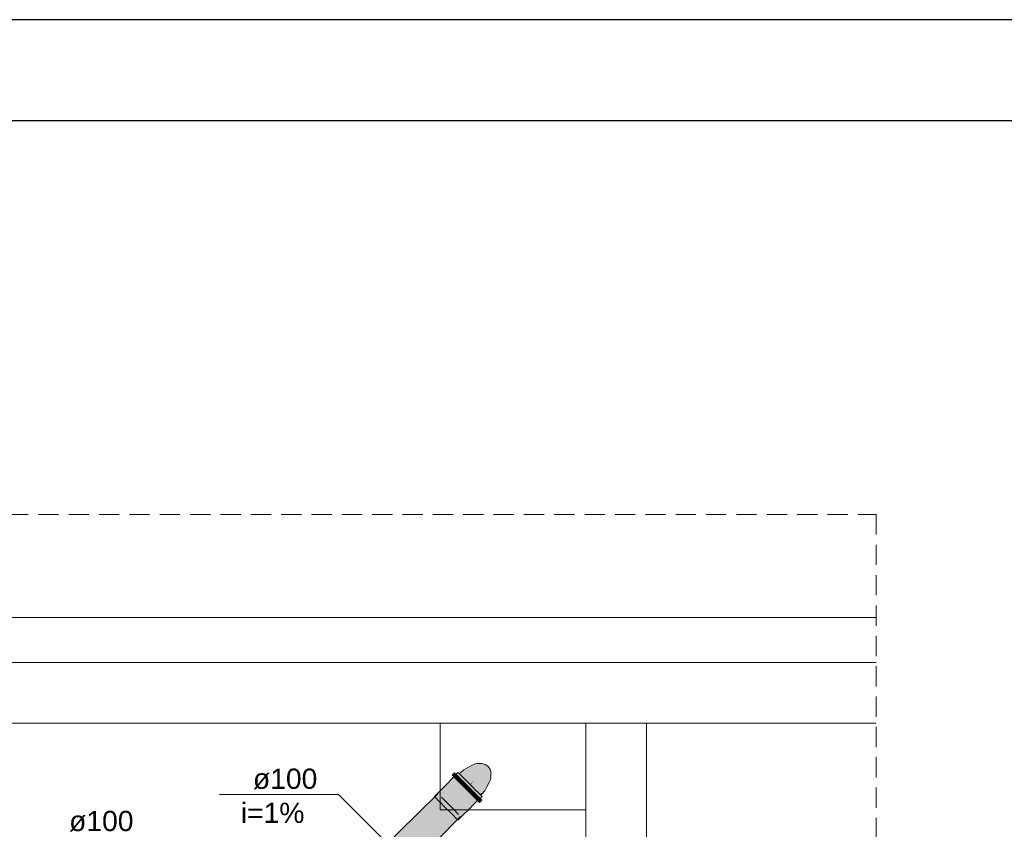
# Model space of a CAD drawing. Header units: millimetres. Extents: x 321 to 585, y -277 to 9.
# Tile 466 of 656: x 517 to 527, y -196 to -188. Entities that reach past the tile are written whole.
import ezdxf

# ---------------------------------------------------------------- set-up
doc = ezdxf.new("R2010")
doc.units = ezdxf.units.MM
doc.header["$MEASUREMENT"] = 0
doc.linetypes.add('JIS_02_2.0', pattern=[0.3, 0.2, -0.1])
doc.linetypes.add('NULL', pattern=[0])
doc.layers.get('0').update_dxf_attribs({"lineweight": 18})
for name, color, linetype, lineweight in [('DI-Área do detalhe', 7, 'JIS_02_2.0', 9), ('IFC-Laje-Contorno', 134, 'Continuous', 5), ('IFC-Viga-Contorno', 66, 'Continuous', 5), ('TQ-Condutos', 3, 'Continuous', 25), ('TQ-Conexões', 9, 'Continuous', 18), ('TQ-Textos conduto', 7, 'Continuous', 9)]:
    doc.layers.add(name, color=color, linetype=linetype, lineweight=lineweight)
doc.layers.add('SEDUC_MARF', color=1, linetype='Continuous')
doc.layers.add('SEDUC_MARGG', color=7, linetype='Continuous')
doc.styles.add('Arial', font='arial.ttf')

msp = doc.modelspace()

# ---------------------------------------------------------------- hatches: boundary and pattern name
at = {"layer": 'TQ-Condutos', "linetype": 'Continuous'}
for points in [[(520.948, -195.7919), (520.1743, -196.5502), (520.1198, -196.6037), (519.9898, -196.7336), (520.1764, -196.5502)], [(520.9501, -195.8551), (520.5186, -196.2499), (520.5567, -196.2499), (520.5581, -196.2499), (520.5646, -196.2499), (520.2858, -196.5502), (520.6236, -196.2499), (521.0054, -195.9104), (520.9514, -195.8565), (521.0054, -195.9104), (521.0384, -195.8811), (520.9824, -195.8256)], [(520.9171, -195.8222), (520.482, -196.2499), (520.4864, -196.2499), (520.4865, -196.2499), (520.5186, -196.2499), (520.9501, -195.8551), (520.9173, -195.8223)], [(521.0054, -195.9104), (520.6236, -196.2499), (520.6675, -196.2499), (520.6696, -196.2499), (521.0072, -195.9123), (521.0384, -195.8811)], [(521.1184, -196.0234), (521.151, -195.9943), (521.098, -195.9408), (521.0384, -195.8811), (521.0072, -195.9123), (520.6696, -196.2499), (520.6756, -196.2499), (520.7475, -196.2499), (520.7862, -196.2499), (521.0649, -195.97), (520.7862, -196.2499), (520.7864, -196.2499), (520.789, -196.2499), (521.0669, -195.9719), (520.789, -196.2499), (520.7933, -196.2499), (520.8651, -196.2499)], [(520.8954, -196.2499), (521.1201, -196.0252), (521.1184, -196.0234), (520.8651, -196.2499), (520.8928, -196.2499), (520.8929, -196.2499)], [(520.9259, -196.2499), (521.1399, -196.0449), (521.1201, -196.0252), (520.8954, -196.2499), (520.8968, -196.2499)], [(521.1711, -196.015), (520.9259, -196.2499), (520.94, -196.2499)]]:
    msp.add_hatch(color=73, dxfattribs=at).paths.add_polyline_path(points)
at = {"layer": 'TQ-Conexões', "linetype": 'Continuous'}
for points in [[(521.1767, -195.5763), (521.159, -195.5917), (521.1602, -195.5929), (521.1619, -195.5946), (521.1682, -195.6009), (521.1578, -195.6301), (521.1776, -195.6103), (521.2218, -195.5661), (521.1776, -195.6103), (521.1805, -195.6132), (521.1865, -195.6192), (521.1975, -195.6302), (521.2439, -195.5838), (521.1975, -195.6302), (521.2007, -195.6334), (521.207, -195.6397), (521.2192, -195.6519), (521.2673, -195.6038), (521.2192, -195.6519), (521.2226, -195.6553), (521.2292, -195.6619), (521.2422, -195.6749), (521.2913, -195.6258), (521.2422, -195.6749), (521.2457, -195.6784), (521.2525, -195.6852), (521.2659, -195.6986), (521.3153, -195.6491), (521.2693, -195.702), (521.2761, -195.7088), (521.2895, -195.7222), (521.3386, -195.6731), (521.2895, -195.7222), (521.2996, -195.7323), (521.3125, -195.7452), (521.3606, -195.6971), (521.3125, -195.7452), (521.3223, -195.755), (521.3343, -195.767), (521.3807, -195.7205), (521.3343, -195.767), (521.3434, -195.7761), (521.3541, -195.7868), (521.3613, -195.794), (521.3983, -195.7426), (521.3613, -195.794), (521.3624, -195.7951), (521.4039, -195.7687), (521.411, -195.7601), (521.4326, -195.7215), (521.4493, -195.6917), (521.456, -195.6761), (521.468, -195.6481), (521.471, -195.6341), (521.4622, -195.639), (521.471, -195.6341), (521.4721, -195.6291), (521.4438, -195.614), (521.4721, -195.6291), (521.4726, -195.5984), (521.4728, -195.5849), (521.4228, -195.589), (521.4728, -195.5849), (521.4678, -195.5649), (521.4635, -195.5482), (521.3998, -195.5647), (521.4635, -195.5482), (521.4548, -195.5352), (521.4445, -195.5199), (521.3755, -195.5417), (521.4445, -195.5199), (521.4316, -195.5112), (521.4162, -195.5009), (521.3505, -195.5207), (521.4162, -195.5009), (521.3954, -195.4956), (521.3795, -195.4916), (521.3427, -195.4922), (521.3255, -195.5022), (521.3427, -195.4922), (521.3353, -195.4924), (521.3163, -195.4964), (521.2728, -195.5152), (521.2043, -195.5535)], [(521.0975, -195.615), (521.1067, -195.6242), (521.1177, -195.6353), (521.119, -195.6118), (521.1201, -195.5924), (521.1109, -195.5832), (521.1009, -195.5931), (521.0882, -195.6058)], [(521.1201, -195.5924), (521.1193, -195.6064), (521.1182, -195.6262), (521.1182, -195.6274), (521.1188, -195.6268), (521.1196, -195.6061), (521.1188, -195.6268), (521.1182, -195.6274), (521.1177, -195.6353), (521.1412, -195.6588), (521.1225, -195.6305), (521.1189, -195.6269), (521.1225, -195.6305), (521.1412, -195.6588), (521.146, -195.654), (521.141, -195.649), (521.146, -195.654), (521.1638, -195.6361), (521.1404, -195.6127), (521.1379, -195.6102), (521.1267, -195.599)], [(521.3809, -195.8223), (521.3852, -195.818), (521.3819, -195.8146), (521.3732, -195.8059), (521.3641, -195.8168), (521.3732, -195.8059), (521.3727, -195.8054), (521.3632, -195.7959), (521.3626, -195.817), (521.3626, -195.8187), (521.3626, -195.817), (521.3632, -195.7959), (521.3416, -195.7743), (521.3177, -195.7504), (521.2922, -195.7249), (521.2659, -195.6986), (521.2396, -195.6723), (521.2141, -195.6468), (521.1901, -195.6229), (521.1685, -195.6012), (521.159, -195.5917), (521.1498, -195.5825), (521.1493, -195.6002), (521.1498, -195.5825), (521.1465, -195.5792), (521.1311, -195.5946), (521.1267, -195.599), (521.1301, -195.6023), (521.1379, -195.6102), (521.1487, -195.621), (521.1703, -195.6426), (521.1943, -195.6666), (521.2198, -195.6921), (521.2461, -195.7184), (521.2724, -195.7447), (521.2979, -195.7702), (521.3218, -195.7941), (521.3434, -195.8157), (521.3543, -195.8266), (521.3552, -195.8275), (521.3621, -195.8344), (521.3655, -195.8378)], [(521.0016, -195.7341), (520.9578, -195.8015), (520.9922, -195.7485), (521.0016, -195.7341), (520.9459, -195.7898), (520.9469, -195.7908), (520.948, -195.7919), (520.9469, -195.7908), (520.9459, -195.7898), (520.9153, -195.8204), (520.9171, -195.8222), (520.9337, -195.8388), (520.9644, -195.808), (520.9337, -195.8388), (520.955, -195.8601), (520.986, -195.8291), (520.9783, -195.8216), (520.986, -195.8291), (521.02, -195.7525), (520.986, -195.8291), (521.0413, -195.7738), (520.986, -195.8291), (521.0011, -195.8442), (520.986, -195.8291), (520.955, -195.8601), (520.9786, -195.8837), (521.0097, -195.8526), (520.9786, -195.8837), (521.0038, -195.9088), (521.0297, -195.9347), (521.0349, -195.8777), (521.0258, -195.8687), (521.0349, -195.8777), (521.0649, -195.7974), (521.0349, -195.8777), (521.0297, -195.9347), (521.0515, -195.8942), (521.09, -195.8225), (521.0515, -195.8943), (521.0297, -195.9347), (521.0608, -195.9036), (521.0297, -195.9347), (521.0556, -195.9607), (521.0868, -195.9296), (521.0774, -195.9202), (521.0868, -195.9296), (521.116, -195.8485), (521.0868, -195.9296), (521.1419, -195.8744), (521.0868, -195.9295), (521.1028, -195.9457), (521.0868, -195.9295), (521.0556, -195.9607), (521.0808, -195.9858), (521.1118, -195.9548), (521.0808, -195.9858), (521.1044, -196.0094), (521.1353, -195.9785), (521.1269, -195.97), (521.1353, -195.9785), (521.167, -195.8996), (521.1353, -195.9785), (521.1906, -195.9231), (521.1354, -195.9784), (521.1489, -195.9923), (521.1354, -195.9784), (521.1044, -196.0094), (521.1257, -196.0307), (521.1565, -196), (521.1257, -196.0307), (521.1408, -196.0458), (521.1568, -196.0296), (521.1408, -196.0458), (521.1441, -196.0491), (521.1746, -196.0186), (521.1719, -196.0158), (521.1711, -196.015), (521.1682, -196.012), (521.1711, -196.015), (521.1719, -196.0158), (521.1746, -196.0186), (521.2304, -195.9629), (521.2264, -195.9589), (521.212, -195.9445), (521.2304, -195.9629), (521.1441, -196.0491), (521.1465, -196.0515), (521.2189, -195.9791), (521.2328, -195.9653), (521.323, -195.8751), (521.3402, -195.8578), (521.3379, -195.8554), (521.3194, -195.837), (521.2981, -195.8157), (521.2745, -195.7921), (521.2494, -195.7669), (521.2235, -195.741), (521.1975, -195.7151), (521.1724, -195.6899), (521.1488, -195.6663), (521.1275, -195.645), (521.109, -195.6266), (521.1067, -195.6242), (521.0164, -195.7144), (520.9992, -195.7317), (520.9267, -195.8041), (520.9129, -195.818), (520.9153, -195.8204)], [(521.1638, -195.6361), (521.146, -195.654), (521.1412, -195.6588), (521.1672, -195.6847), (521.172, -195.68), (521.1665, -195.6745), (521.172, -195.68), (521.1898, -195.6621)], [(521.1777, -195.65), (521.162, -195.6343), (521.1598, -195.6678)], [(521.1598, -195.6678), (521.1822, -195.6545), (521.1777, -195.65)], [(521.1898, -195.6621), (521.172, -195.68), (521.1672, -195.6847), (521.1949, -195.7124), (521.1997, -195.7077), (521.1938, -195.7018), (521.1997, -195.7077), (521.2175, -195.6898)], [(521.1994, -195.6717), (521.1822, -195.6545), (521.1816, -195.6896)], [(521.2175, -195.6898), (521.1997, -195.7077), (521.1949, -195.7124), (521.2235, -195.741), (521.2282, -195.7362), (521.2222, -195.7302), (521.2282, -195.7362), (521.2461, -195.7184)], [(521.3153, -195.6491), (521.2659, -195.6986), (521.2693, -195.702)], [(521.252, -195.7696), (521.2568, -195.7648), (521.2746, -195.7469), (521.2461, -195.7184), (521.2282, -195.7362), (521.2508, -195.7587), (521.2282, -195.7362), (521.2235, -195.741)], [(521.2797, -195.7972), (521.2845, -195.7925), (521.3023, -195.7746), (521.2746, -195.7469), (521.2568, -195.7648), (521.2786, -195.7866), (521.2568, -195.7648), (521.252, -195.7696)], [(521.2749, -195.7829), (521.2973, -195.7696), (521.2927, -195.765)], [(521.3292, -195.8467), (521.334, -195.8419), (521.3518, -195.8241), (521.3283, -195.8006), (521.3023, -195.7746), (521.2845, -195.7925), (521.305, -195.813), (521.3105, -195.8185), (521.329, -195.837), (521.3105, -195.8185), (521.305, -195.813), (521.2845, -195.7925), (521.2797, -195.7972), (521.3057, -195.8232)], [(521.2966, -195.8046), (521.3145, -195.7868), (521.3088, -195.7811), (521.2973, -195.7696)], [(521.3881, -195.7877), (521.4039, -195.7687), (521.3624, -195.7951), (521.3663, -195.799), (521.3716, -195.8043), (521.3727, -195.8054)], [(521.3494, -195.867), (521.3515, -195.8297), (521.3518, -195.8241), (521.3292, -195.8467), (521.3332, -195.8507)], [(521.3493, -195.8216), (521.3401, -195.8124), (521.3339, -195.8419)], [(521.3339, -195.8419), (521.3518, -195.8241), (521.3493, -195.8216)], [(521.3721, -195.8444), (521.3655, -195.8378), (521.3543, -195.8266), (521.3518, -195.8241), (521.3515, -195.8297), (521.3502, -195.853), (521.3494, -195.867), (521.3586, -195.8762), (521.3686, -195.8663), (521.3813, -195.8536)], [(521.3541, -195.8264), (521.3518, -195.8241), (521.3508, -195.8305)], [(521.3543, -195.8266), (521.3543, -195.8266), (521.3541, -195.8264)]]:
    msp.add_hatch(color=93, dxfattribs=at).paths.add_polyline_path(points)

# ---------------------------------------------------------------- linework, layer by layer
msp.add_lwpolyline([(501.0013, -189.141), (544.5293, -189.141), (544.5293, -221.6763), (501.0013, -221.6763)], close=True)
at = {"layer": 'DI-Área do detalhe'}
msp.add_lwpolyline([(507.3986, -193.0294), (525.2788, -193.0294), (525.2788, -210.8618), (507.3986, -210.8618), (507.3986, -193.0294)], dxfattribs=at)
at = {"layer": 'IFC-Laje-Contorno', "color": 7, "lineweight": 5}
for p, q in [((507.3986, -194.0481), (525.2788, -194.0481)), ((520.9711, -195.9491), (520.9711, -195.0928)), ((520.9711, -195.9491), (522.4112, -195.9491))]:
    msp.add_line(p, q, dxfattribs=at)
at = {"layer": 'IFC-Viga-Contorno', "color": 7, "lineweight": 5}
for p, q in [((513.6112, -194.4928), (525.2788, -194.4928)), ((513.6112, -195.0928), (525.2788, -195.0928)), ((522.4112, -209.0276), (522.4112, -195.0928)), ((523.0112, -209.0276), (523.0112, -195.0928))]:
    msp.add_line(p, q, dxfattribs=at)
at = {"layer": 'SEDUC_MARF', "color": 7}
msp.add_lwpolyline([(584.9392, -188.141), (466.0392, -188.141), (466.0392, -272.241), (584.9392, -272.241)], close=True, dxfattribs=at)
at = {"layer": 'SEDUC_MARGG'}
msp.add_lwpolyline([(468.5392, -271.241), (583.9392, -271.241), (583.9392, -189.141), (468.5392, -189.141), (468.5392, -271.241)], dxfattribs=at)
at = {"layer": 'TQ-Condutos'}
for p, q in [((520.948, -195.7919), (520.1743, -196.5502)), ((521.0384, -195.8811), (520.9824, -195.8256)), ((521.098, -195.9408), (521.0384, -195.8811)), ((521.151, -195.9943), (521.098, -195.9408)), ((520.94, -196.2499), (521.1711, -196.015))]:
    msp.add_line(p, q, dxfattribs=at)
at = {"layer": 'TQ-Conexões'}
for p, q in [((521.2728, -195.5152), (521.2043, -195.5535)), ((521.3163, -195.4964), (521.2728, -195.5152)), ((521.3353, -195.4924), (521.3163, -195.4964)), ((521.3427, -195.4922), (521.3353, -195.4924)), ((521.3795, -195.4916), (521.3427, -195.4922)), ((521.3954, -195.4956), (521.3795, -195.4916)), ((521.4162, -195.5009), (521.3954, -195.4956)), ((521.4316, -195.5112), (521.4162, -195.5009)), ((521.4445, -195.5199), (521.4316, -195.5112)), ((521.1009, -195.5931), (521.0882, -195.6058)), ((521.0882, -195.6058), (521.0975, -195.615)), ((521.0975, -195.615), (521.1067, -195.6242)), ((521.1109, -195.5832), (521.1009, -195.5931)), ((521.1201, -195.5924), (521.1109, -195.5832)), ((521.1267, -195.599), (521.1201, -195.5924)), ((521.1311, -195.5946), (521.1267, -195.599)), ((521.1379, -195.6102), (521.1267, -195.599)), ((521.1267, -195.599), (521.1301, -195.6023)), ((521.1301, -195.6023), (521.1379, -195.6102)), ((521.1465, -195.5792), (521.1311, -195.5946)), ((521.1404, -195.6127), (521.1379, -195.6102)), ((521.1379, -195.6102), (521.1487, -195.621)), ((521.1638, -195.6361), (521.1404, -195.6127)), ((521.1498, -195.5825), (521.1465, -195.5792)), ((521.159, -195.5917), (521.1498, -195.5825)), ((521.1767, -195.5763), (521.159, -195.5917)), ((521.1685, -195.6012), (521.159, -195.5917)), ((521.1901, -195.6229), (521.1685, -195.6012)), ((521.2043, -195.5535), (521.1767, -195.5763)), ((521.4548, -195.5352), (521.4445, -195.5199)), ((521.4635, -195.5482), (521.4548, -195.5352)), ((521.4678, -195.5649), (521.4635, -195.5482)), ((521.4728, -195.5849), (521.4678, -195.5649)), ((521.4721, -195.6291), (521.4726, -195.5984)), ((521.4726, -195.5984), (521.4728, -195.5849)), ((521.1067, -195.6242), (521.0164, -195.7144)), ((521.1067, -195.6242), (521.1177, -195.6353)), ((521.109, -195.6266), (521.1067, -195.6242)), ((521.1275, -195.645), (521.109, -195.6266)), ((521.1177, -195.6353), (521.1412, -195.6588)), ((521.1488, -195.6663), (521.1275, -195.645)), ((521.1412, -195.6588), (521.1672, -195.6847)), ((521.1487, -195.621), (521.1703, -195.6426)), ((521.1724, -195.6899), (521.1488, -195.6663)), ((521.1898, -195.6621), (521.1638, -195.6361)), ((521.1672, -195.6847), (521.1949, -195.7124)), ((521.1703, -195.6426), (521.1943, -195.6666)), ((521.1975, -195.7151), (521.1724, -195.6899)), ((521.2175, -195.6898), (521.1898, -195.6621)), ((521.2141, -195.6468), (521.1901, -195.6229)), ((521.1943, -195.6666), (521.2198, -195.6921)), ((521.1949, -195.7124), (521.2235, -195.741)), ((521.2396, -195.6723), (521.2141, -195.6468)), ((521.2461, -195.7184), (521.2175, -195.6898)), ((521.2198, -195.6921), (521.2461, -195.7184)), ((521.2659, -195.6986), (521.2396, -195.6723)), ((521.2922, -195.7249), (521.2659, -195.6986)), ((521.4326, -195.7215), (521.4493, -195.6917)), ((521.4493, -195.6917), (521.456, -195.6761)), ((521.456, -195.6761), (521.468, -195.6481)), ((521.468, -195.6481), (521.471, -195.6341)), ((521.471, -195.6341), (521.4721, -195.6291)), ((520.9267, -195.8041), (520.9129, -195.818)), ((520.9992, -195.7317), (520.9267, -195.8041)), ((521.0164, -195.7144), (520.9992, -195.7317)), ((521.2235, -195.741), (521.1975, -195.7151)), ((521.2235, -195.741), (521.252, -195.7696)), ((521.2494, -195.7669), (521.2235, -195.741)), ((521.2746, -195.7469), (521.2461, -195.7184)), ((521.2461, -195.7184), (521.2724, -195.7447)), ((521.2745, -195.7921), (521.2494, -195.7669)), ((521.252, -195.7696), (521.2797, -195.7972)), ((521.2724, -195.7447), (521.2979, -195.7702)), ((521.2981, -195.8157), (521.2745, -195.7921)), ((521.3023, -195.7746), (521.2746, -195.7469)), ((521.2797, -195.7972), (521.3057, -195.8232)), ((521.3177, -195.7504), (521.2922, -195.7249)), ((521.2979, -195.7702), (521.3218, -195.7941)), ((521.3283, -195.8006), (521.3023, -195.7746)), ((521.3416, -195.7743), (521.3177, -195.7504)), ((521.3218, -195.7941), (521.3434, -195.8157)), ((521.3518, -195.8241), (521.3283, -195.8006)), ((521.3632, -195.7959), (521.3416, -195.7743)), ((521.3727, -195.8054), (521.3632, -195.7959)), ((521.3727, -195.8054), (521.3881, -195.7877)), ((521.3732, -195.8059), (521.3727, -195.8054)), ((521.3819, -195.8146), (521.3732, -195.8059)), ((521.3881, -195.7877), (521.4039, -195.7687)), ((521.4039, -195.7687), (521.411, -195.7601)), ((521.411, -195.7601), (521.4326, -195.7215)), ((520.9129, -195.818), (520.9153, -195.8204)), ((520.9153, -195.8204), (520.9171, -195.8222)), ((520.9171, -195.8222), (520.9337, -195.8388)), ((520.9337, -195.8388), (520.955, -195.8601)), ((520.955, -195.8601), (520.9786, -195.8837)), ((520.9786, -195.8837), (521.0038, -195.9088)), ((521.2328, -195.9653), (521.323, -195.8751)), ((521.3194, -195.837), (521.2981, -195.8157)), ((521.3057, -195.8232), (521.3292, -195.8467)), ((521.3379, -195.8554), (521.3194, -195.837)), ((521.323, -195.8751), (521.3402, -195.8578)), ((521.3292, -195.8467), (521.3332, -195.8507)), ((521.3332, -195.8507), (521.3494, -195.867)), ((521.3402, -195.8578), (521.3379, -195.8554)), ((521.3434, -195.8157), (521.3543, -195.8266)), ((521.3494, -195.867), (521.3586, -195.8762)), ((521.3543, -195.8266), (521.3518, -195.8241)), ((521.3655, -195.8378), (521.3543, -195.8266)), ((521.3543, -195.8266), (521.3552, -195.8275)), ((521.3552, -195.8275), (521.3621, -195.8344)), ((521.3586, -195.8762), (521.3686, -195.8663)), ((521.3621, -195.8344), (521.3655, -195.8378)), ((521.3655, -195.8378), (521.3809, -195.8223)), ((521.3721, -195.8444), (521.3655, -195.8378)), ((521.3686, -195.8663), (521.3813, -195.8536)), ((521.3813, -195.8536), (521.3721, -195.8444)), ((521.3809, -195.8223), (521.3852, -195.818)), ((521.3852, -195.818), (521.3819, -195.8146)), ((521.0038, -195.9088), (521.0297, -195.9347)), ((521.0297, -195.9347), (521.0556, -195.9607)), ((521.0556, -195.9607), (521.0808, -195.9858)), ((521.0808, -195.9858), (521.1044, -196.0094)), ((521.1465, -196.0515), (521.2189, -195.9791)), ((521.2189, -195.9791), (521.2328, -195.9653)), ((521.1044, -196.0094), (521.1257, -196.0307)), ((521.1257, -196.0307), (521.1408, -196.0458)), ((521.1408, -196.0458), (521.1441, -196.0491)), ((521.1441, -196.0491), (521.1465, -196.0515))]:
    msp.add_line(p, q, dxfattribs=at)
at = {"layer": 'TQ-Textos conduto'}
msp.add_lwpolyline([(520.5665, -196.398), (519.9665, -195.798), (518.7897, -195.798)], dxfattribs=at)

# ---------------------------------------------------------------- texts
at = {"layer": 'TQ-Textos conduto', "linetype": 'NULL', "char_height": 0.2, "attachment_point": 7, "line_spacing_factor": 0.6, "style": 'Arial'}
for s, insert, width in [('ø100', (519.1197, -195.7473), 1.273476), ('i=1%', (518.9997, -196.0807), 1.257927), ('ø100', (517.3027, -196.1649), 1.273476)]:
    msp.add_mtext(s, dxfattribs=dict(at, insert=insert, width=width))

doc.saveas('drawing.dxf')
